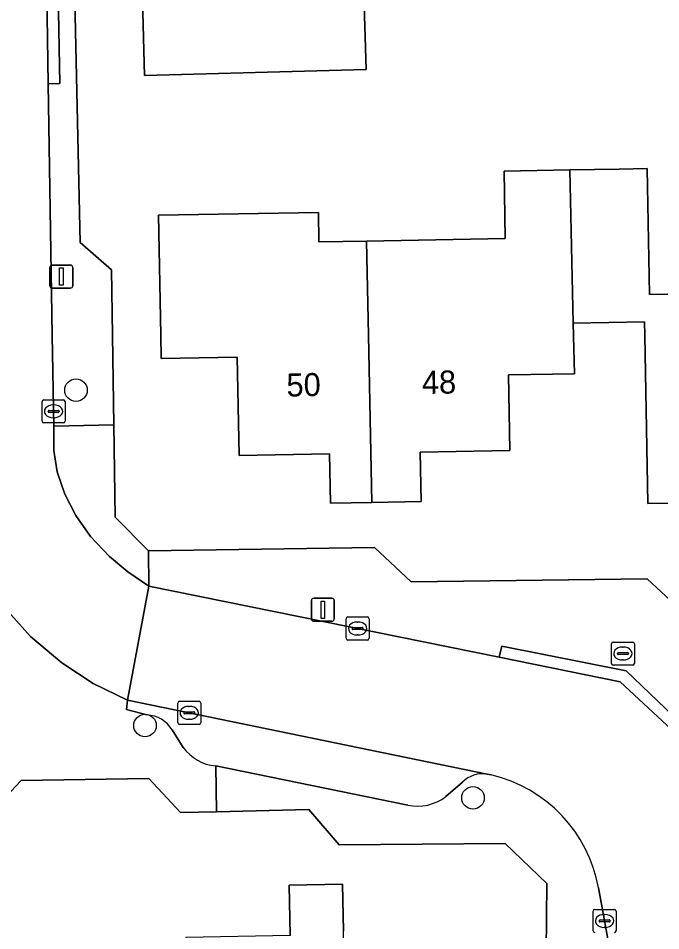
# Model space of a CAD drawing. Extents: x 157320 to 158835, y 386650 to 388491.
# Drawn here: x 158000.74 to 158028.63, y 387724.16 to 387763.75 of the extents above; entities that cross this region are included whole.
import ezdxf

# ---------------------------------------------------------------- set-up
doc = ezdxf.new("R2010")
doc.units = 0
for name, color, linetype in [('IMGEO_Boom', 7, 'Continuous'), ('IMGEO_Erf', 7, 'Continuous'), ('IMGEO_Kolk', 7, 'Continuous'), ('IMGEO_Lichtmast', 7, 'Continuous'), ('IMGEO_Pand', 7, 'Continuous'), ('IMGEO_Pand_nummerreeks', 7, 'Continuous'), ('IMGEO_Parkeervlak_open', 7, 'Continuous'), ('IMGEO_Rijbaan_lokaal_open', 7, 'Continuous'), ('IMGEO_Rioolput', 7, 'Continuous'), ('IMGEO_Voetpad_open', 7, 'Continuous')]:
    doc.layers.add(name, color=color, linetype=linetype)

msp = doc.modelspace()

# ---------------------------------------------------------------- linework, layer by layer
at = {"layer": 'IMGEO_Boom'}
for centre in [(158003.247, 387747.618), (158006.244, 387733.069), (158020.477, 387729.929)]:
    msp.add_circle(centre, 0.489, dxfattribs=at)
at = {"layer": 'IMGEO_Erf'}
for points in [[(158015.745, 387764.823), (158015.834, 387761.534), (158006.218, 387761.273), (158006.128, 387764.562)], [(158003.195, 387764.506), (158003.423, 387754.029), (158004.795, 387752.842), (158004.835, 387750), (158004.889, 387746.107), (158004.945, 387742.107), (158006.397, 387740.643), (158016.196, 387740.792), (158017.789, 387739.307), (158028.039, 387739.428), (158029.652, 387737.921)], [(158023.643, 387721.789), (158023.682, 387726.216), (158021.878, 387727.951), (158014.671, 387727.885), (158013.346, 387729.421), (158009.339, 387729.326), (158007.788, 387729.289), (158006.405, 387730.765), (158000.866, 387730.683), (158000, 387729.763), (157999.451, 387729.18), (157999.701, 387725.392), (157986.526, 387725.178), (157984.461, 387727.247), (157984.286, 387743.67), (157988.664, 387743.77), (157990.2, 387745.273), (157990.192, 387746.503), (157990.17, 387750), (157990.093, 387762.357)], [(158031.862, 387742.764), (158028.066, 387742.695), (158027.933, 387750), (158027.923, 387750.575), (158024.828, 387750.519), (158024.878, 387748.33), (158022.016, 387748.278), (158022.076, 387744.999), (158018.189, 387744.928), (158018.228, 387742.782), (158016.086, 387742.743), (158014.293, 387742.71), (158014.254, 387744.848), (158010.325, 387744.777), (158010.247, 387749.052), (158006.943, 387748.992), (158006.925, 387750), (158006.831, 387755.201), (158013.769, 387755.326), (158013.792, 387754.047), (158015.858, 387754.085), (158021.876, 387754.194), (158021.823, 387757.118), (158024.675, 387757.169), (158026.823, 387757.208), (158028.041, 387757.23), (158028.14, 387751.772), (158033.703, 387751.872)], [(158012.536, 387723.963), (158012.501, 387726.148), (158014.817, 387726.186), (158014.858, 387724.148)]]:
    msp.add_lwpolyline(points, dxfattribs=at)
at = {"layer": 'IMGEO_Kolk'}
for p, q in [((158001.775, 387746.27), (158001.775, 387747.122)), ((158001.85, 387747.196), (158002.702, 387747.196)), ((158002.263, 387746.976), (158002.288, 387746.976)), ((158002.776, 387747.122), (158002.776, 387746.27)), ((158002.034, 387746.69), (158002.034, 387746.702)), ((158002.472, 387746.653), (158002.074, 387746.653)), ((158002.077, 387746.739), (158002.475, 387746.739)), ((158002.518, 387746.702), (158002.518, 387746.69)), ((158002.702, 387746.196), (158001.85, 387746.196)), ((158002.286, 387746.416), (158002.261, 387746.416)), ((158014.969, 387736.85), (158014.969, 387737.702)), ((158015.044, 387737.776), (158015.896, 387737.776)), ((158015.457, 387737.556), (158015.482, 387737.556)), ((158015.97, 387737.702), (158015.97, 387736.85)), ((158015.228, 387737.27), (158015.228, 387737.282)), ((158015.666, 387737.233), (158015.268, 387737.233)), ((158015.271, 387737.319), (158015.669, 387737.319)), ((158015.712, 387737.282), (158015.712, 387737.27)), ((158015.896, 387736.776), (158015.044, 387736.776)), ((158015.48, 387736.996), (158015.455, 387736.996)), ((158007.663, 387733.192), (158007.663, 387734.044)), ((158007.738, 387734.118), (158008.59, 387734.118)), ((158008.151, 387733.898), (158008.176, 387733.898)), ((158008.664, 387734.044), (158008.664, 387733.192)), ((158007.922, 387733.612), (158007.922, 387733.624)), ((158008.36, 387733.575), (158007.962, 387733.575)), ((158007.965, 387733.661), (158008.363, 387733.661)), ((158008.406, 387733.624), (158008.406, 387733.612)), ((158008.59, 387733.118), (158007.738, 387733.118)), ((158008.174, 387733.338), (158008.149, 387733.338)), ((158025.688, 387724.164), (158025.688, 387725.016)), ((158025.763, 387725.09), (158026.615, 387725.09)), ((158026.176, 387724.87), (158026.201, 387724.87)), ((158026.689, 387725.016), (158026.689, 387724.164)), ((158025.947, 387724.584), (158025.947, 387724.596)), ((158026.385, 387724.547), (158025.987, 387724.547)), ((158025.99, 387724.633), (158026.388, 387724.633)), ((158026.431, 387724.596), (158026.431, 387724.584)), ((158026.199, 387724.31), (158026.174, 387724.31))]:
    msp.add_line(p, q, dxfattribs=at)
for points in [[(158001.775, 387746.27), (158001.775, 387747.122)], [(158001.85, 387747.196), (158002.702, 387747.196)], [(158002.776, 387747.122), (158002.776, 387746.27)], [(158002.702, 387746.196), (158001.85, 387746.196)], [(158014.969, 387736.85), (158014.969, 387737.702)], [(158015.044, 387737.776), (158015.896, 387737.776)], [(158015.97, 387737.702), (158015.97, 387736.85)], [(158015.896, 387736.776), (158015.044, 387736.776)], [(158007.663, 387733.192), (158007.663, 387734.044)], [(158007.738, 387734.118), (158008.59, 387734.118)], [(158008.664, 387734.044), (158008.664, 387733.192)], [(158008.59, 387733.118), (158007.738, 387733.118)], [(158025.688, 387724.164), (158025.688, 387725.016)], [(158025.763, 387725.09), (158026.615, 387725.09)], [(158026.689, 387725.016), (158026.689, 387724.164)]]:
    msp.add_lwpolyline(points, dxfattribs=at)
for centre, radius, start, end in [((158001.852, 387747.12), 0.0765, 91.552, 178.448), ((158001.852, 387747.12), 0.0765, 91.552, 178.448), ((158002.7, 387747.12), 0.0765, 1.552, 88.448), ((158002.7, 387747.12), 0.0765, 1.552, 88.448), ((158002.074, 387746.699), 0.0403, 85.8775, 175.7526), ((158002.071, 387746.689), 0.0366, 178.938, 274.7102), ((158002.475, 387746.696), 0.043, 264.8664, 352.4533), ((158002.479, 387746.701), 0.0386, 1.7309, 96.639), ((158001.852, 387746.272), 0.0765, 181.552, 268.448), ((158001.852, 387746.272), 0.0765, 181.552, 268.448), ((158002.7, 387746.272), 0.0765, 271.552, 358.448), ((158002.7, 387746.272), 0.0765, 271.552, 358.448), ((158015.046, 387737.7), 0.0765, 91.552, 178.448), ((158015.046, 387737.7), 0.0765, 91.552, 178.448), ((158015.894, 387737.7), 0.0765, 1.552, 88.448), ((158015.894, 387737.7), 0.0765, 1.552, 88.448), ((158015.268, 387737.279), 0.0403, 85.8775, 175.7526), ((158015.265, 387737.269), 0.0366, 178.938, 274.7102), ((158015.669, 387737.276), 0.043, 264.8664, 352.4533), ((158015.673, 387737.281), 0.0386, 1.7309, 96.639), ((158015.046, 387736.852), 0.0765, 181.552, 268.448), ((158015.046, 387736.852), 0.0765, 181.552, 268.448), ((158015.894, 387736.852), 0.0765, 271.552, 358.448), ((158015.894, 387736.852), 0.0765, 271.552, 358.448), ((158007.74, 387734.042), 0.0765, 91.552, 178.448), ((158007.74, 387734.042), 0.0765, 91.552, 178.448), ((158008.588, 387734.042), 0.0765, 1.552, 88.448), ((158008.588, 387734.042), 0.0765, 1.552, 88.448), ((158007.962, 387733.621), 0.0403, 85.8775, 175.7526), ((158007.959, 387733.611), 0.0366, 178.938, 274.7102), ((158008.363, 387733.618), 0.043, 264.8664, 352.4533), ((158008.367, 387733.623), 0.0386, 1.7309, 96.639), ((158007.74, 387733.194), 0.0765, 181.552, 268.448), ((158007.74, 387733.194), 0.0765, 181.552, 268.448), ((158008.588, 387733.194), 0.0765, 271.552, 358.448), ((158008.588, 387733.194), 0.0765, 271.552, 358.448), ((158025.765, 387725.014), 0.0765, 91.552, 178.448), ((158025.765, 387725.014), 0.0765, 91.552, 178.448), ((158026.613, 387725.014), 0.0765, 1.552, 88.448), ((158026.613, 387725.014), 0.0765, 1.552, 88.448), ((158025.987, 387724.593), 0.0403, 85.8775, 175.7526), ((158025.984, 387724.583), 0.0366, 178.938, 274.7102), ((158026.388, 387724.59), 0.043, 264.8664, 352.4533), ((158026.392, 387724.595), 0.0386, 1.7309, 96.639), ((158025.765, 387724.166), 0.0765, 181.552, 268.448), ((158025.765, 387724.166), 0.0765, 181.552, 268.448), ((158026.613, 387724.166), 0.0765, 271.552, 358.448), ((158026.613, 387724.166), 0.0765, 271.552, 358.448)]:
    msp.add_arc(centre, radius, start, end, dxfattribs=at)
for centre, major_axis, ratio, start_param, end_param in [((158002.262, 387746.696), (-0.387, 0.002), 0.722429, 4.712389, 7.853982), ((158002.287, 387746.696), (-0.39, 0.002), 0.717154, 1.570796, 4.712389), ((158015.456, 387737.276), (-0.387, 0.002), 0.722429, 4.712389, 7.853982), ((158015.481, 387737.276), (-0.39, 0.002), 0.717154, 1.570796, 4.712389), ((158008.15, 387733.618), (-0.387, 0.002), 0.722429, 4.712389, 7.853982), ((158008.175, 387733.618), (-0.39, 0.002), 0.717154, 1.570796, 4.712389), ((158026.175, 387724.59), (-0.387, 0.002), 0.722429, 4.712389, 7.853982), ((158026.2, 387724.59), (-0.39, 0.002), 0.717154, 1.570796, 4.712389)]:
    msp.add_ellipse(centre, major_axis=major_axis, ratio=ratio, start_param=start_param, end_param=end_param, dxfattribs=at)
at = {"layer": 'IMGEO_Lichtmast'}
for p, q in [((158002.116, 387752.142), (158002.116, 387752.942)), ((158002.116, 387752.942), (158002.116, 387752.142)), ((158002.216, 387753.042), (158003.006, 387753.042)), ((158003.006, 387753.042), (158002.216, 387753.042)), ((158003.106, 387752.942), (158003.106, 387752.142)), ((158003.106, 387752.142), (158003.106, 387752.942)), ((158003.006, 387752.042), (158002.216, 387752.042)), ((158002.216, 387752.042), (158003.006, 387752.042)), ((158013.467, 387737.691), (158013.467, 387738.491)), ((158013.467, 387738.491), (158013.467, 387737.691)), ((158013.567, 387738.591), (158014.357, 387738.591)), ((158014.357, 387738.591), (158013.567, 387738.591)), ((158014.457, 387738.491), (158014.457, 387737.691)), ((158014.457, 387737.691), (158014.457, 387738.491)), ((158014.357, 387737.591), (158013.567, 387737.591)), ((158013.567, 387737.591), (158014.357, 387737.591))]:
    msp.add_line(p, q, dxfattribs=at)
for points in [[(158002.536, 387752.917), (158002.686, 387752.917), (158002.686, 387752.167), (158002.536, 387752.167), (158002.536, 387752.917)], [(158013.887, 387738.466), (158014.037, 387738.466), (158014.037, 387737.716), (158013.887, 387737.716), (158013.887, 387738.466)]]:
    msp.add_lwpolyline(points, dxfattribs=at)
for centre, start, end in [((158002.216, 387752.942), 90, 180), ((158002.216, 387752.942), 90, 180), ((158003.006, 387752.942), 0, 90), ((158003.006, 387752.942), 360, 90), ((158002.216, 387752.142), 180, 270), ((158002.216, 387752.142), 180, 270), ((158003.006, 387752.142), 270, 0), ((158003.006, 387752.142), 270, 0), ((158013.567, 387738.491), 90, 180), ((158013.567, 387738.491), 90, 180), ((158014.357, 387738.491), 0, 90), ((158014.357, 387738.491), 360, 90), ((158013.567, 387737.691), 180, 270), ((158013.567, 387737.691), 180, 270), ((158014.357, 387737.691), 270, 0), ((158014.357, 387737.691), 270, 0)]:
    msp.add_arc(centre, 0.1, start, end, dxfattribs=at)
at = {"layer": 'IMGEO_Pand'}
for points in [[(158006.218, 387761.273), (158015.834, 387761.534), (158015.745, 387764.823), (158006.128, 387764.562)], [(158024.828, 387750.519), (158024.675, 387757.169), (158021.823, 387757.118), (158021.876, 387754.194), (158015.858, 387754.085), (158015.94, 387750), (158016.086, 387742.743), (158018.228, 387742.782), (158018.189, 387744.928), (158022.076, 387744.999), (158022.016, 387748.278), (158024.878, 387748.33)], [(158034.014, 387740.578), (158033.755, 387750), (158033.703, 387751.872), (158028.14, 387751.772), (158028.041, 387757.23), (158026.823, 387757.208), (158024.675, 387757.169), (158024.828, 387750.519), (158027.923, 387750.575), (158027.933, 387750), (158028.066, 387742.695), (158031.862, 387742.764), (158031.902, 387740.54)], [(158015.858, 387754.085), (158013.792, 387754.047), (158013.769, 387755.326), (158006.831, 387755.201), (158006.925, 387750), (158006.943, 387748.992), (158010.247, 387749.052), (158010.325, 387744.777), (158014.254, 387744.848), (158014.293, 387742.71), (158016.086, 387742.743), (158015.94, 387750)], [(158014.86, 387724.022), (158014.858, 387724.148), (158014.817, 387726.186), (158012.501, 387726.148), (158012.536, 387723.963), (158008.018, 387723.867), (158008.165, 387714.955), (158012.782, 387715.031), (158012.823, 387712.488), (158015.025, 387712.523), (158014.988, 387715.069)]]:
    msp.add_lwpolyline(points, close=True, dxfattribs=at)
at = {"layer": 'IMGEO_Parkeervlak_open'}
for points in [[(158021.098, 387730.962), (158005.476, 387734.171), (158005.437, 387733.762), (158006.327, 387733.524)], [(158007.42, 387732.877), (158007.901, 387732.118)], [(158009.313, 387731.312), (158017.652, 387729.613)], [(158019.301, 387729.988), (158020.021, 387730.613)]]:
    msp.add_lwpolyline(points, dxfattribs=at)
for centre, radius, start, end in [((158006.266, 387732.174), 1.352, 31.3549, 87.3984), ((158009.494, 387733.269), 1.965, 215.8483, 264.7144), ((158020.91, 387729.706), 1.27, 81.4853, 134.4244), ((158018.071, 387731.582), 2.013, 257.9759, 307.6476)]:
    msp.add_arc(centre, radius, start, end, dxfattribs=at)
at = {"layer": 'IMGEO_Rijbaan_lokaal_open'}
for points in [[(158000.061, 387738.286), (158001.275, 387736.934), (158002.633, 387735.785), (158003.997, 387734.895), (158005.476, 387734.171), (158006.403, 387739.112), (158005.492, 387739.737), (158004.696, 387740.405), (158003.878, 387741.269), (158003.238, 387742.175), (158002.759, 387743.104), (158002.434, 387744.077), (158002.279, 387744.999), (158002.285, 387746.06), (158002.221, 387750), (158002.043, 387760.91), (158001.979, 387764.823)], [(158034.153, 387708.889), (158034.091, 387709.226), (158033.536, 387712.246), (158033.188, 387714.243), (158032.666, 387717.232), (158030.612, 387729.005), (158030.097, 387731.957), (158026.86, 387734.968), (158021.61, 387736.032), (158006.403, 387739.112), (158005.476, 387734.171), (158021.098, 387730.962), (158021.271, 387730.924)], [(158025.928, 387726.025), (158029.383, 387707.116), (158029.854, 387704.537), (158030.093, 387703.229), (158030.639, 387700.237), (158032.563, 387689.708), (158037.516, 387690.591), (158034.153, 387708.889)]]:
    msp.add_lwpolyline(points, dxfattribs=at)
msp.add_arc((158019.852, 387724.912), 6.177, 10.3798, 76.7188, dxfattribs=at)
at = {"layer": 'IMGEO_Rioolput'}
for p, q in [((158026.558, 387736.69), (158027.41, 387736.69)), ((158026.483, 387735.764), (158026.483, 387736.616)), ((158026.971, 387736.47), (158026.996, 387736.47)), ((158027.484, 387736.616), (158027.484, 387735.764)), ((158026.742, 387736.184), (158026.742, 387736.196)), ((158027.18, 387736.147), (158026.782, 387736.147)), ((158026.785, 387736.233), (158027.183, 387736.233)), ((158026.994, 387735.91), (158026.969, 387735.91)), ((158027.226, 387736.196), (158027.226, 387736.184)), ((158027.41, 387735.69), (158026.558, 387735.69))]:
    msp.add_line(p, q, dxfattribs=at)
for points in [[(158026.558, 387736.69), (158027.41, 387736.69)], [(158026.483, 387735.764), (158026.483, 387736.616)], [(158027.484, 387736.616), (158027.484, 387735.764)], [(158027.41, 387735.69), (158026.558, 387735.69)]]:
    msp.add_lwpolyline(points, dxfattribs=at)
for centre, radius, start, end in [((158026.56, 387736.614), 0.0765, 91.552, 178.448), ((158026.56, 387736.614), 0.0765, 91.552, 178.448), ((158027.408, 387736.614), 0.0765, 1.552, 88.448), ((158027.408, 387736.614), 0.0765, 1.552, 88.448), ((158026.782, 387736.193), 0.0403, 85.8775, 175.7526), ((158026.779, 387736.183), 0.0366, 178.938, 274.7102), ((158027.183, 387736.19), 0.043, 264.8664, 352.4533), ((158027.187, 387736.195), 0.0386, 1.7309, 96.639), ((158026.56, 387735.766), 0.0765, 181.552, 268.448), ((158026.56, 387735.766), 0.0765, 181.552, 268.448), ((158027.408, 387735.766), 0.0765, 271.552, 358.448), ((158027.408, 387735.766), 0.0765, 271.552, 358.448)]:
    msp.add_arc(centre, radius, start, end, dxfattribs=at)
for centre, major_axis, ratio, start_param, end_param in [((158026.97, 387736.19), (-0.387, 0.002), 0.722429, 4.712389, 7.853982), ((158026.995, 387736.19), (-0.39, 0.002), 0.717154, 1.570796, 4.712389)]:
    msp.add_ellipse(centre, major_axis=major_axis, ratio=ratio, start_param=start_param, end_param=end_param, dxfattribs=at)
at = {"layer": 'IMGEO_Voetpad_open'}
for points in [[(158001.245, 387809.614), (158001.23, 387807.358), (158001.298, 387804.076), (158001.323, 387802.846), (158001.485, 387793.32), (158001.979, 387764.823), (158002.478, 387764.831), (158002.542, 387760.918), (158002.043, 387760.91), (158002.221, 387750), (158002.285, 387746.06), (158004.889, 387746.107), (158004.835, 387750), (158004.795, 387752.842), (158003.423, 387754.029), (158003.195, 387764.506), (158005.154, 387764.54), (158005.12, 387766.137), (158004.991, 387772.136), (158004.135, 387810.907), (158001.539, 387810.766)], [(157995.599, 387745.385), (157992.779, 387745.319), (157992.766, 387746.518), (157990.192, 387746.503), (157990.2, 387745.273), (157988.664, 387743.77), (157984.286, 387743.67), (157984.461, 387727.247), (157986.526, 387725.178), (157999.701, 387725.392), (157999.451, 387729.18), (158000, 387729.763), (158000.866, 387730.683), (158006.405, 387730.765), (158007.788, 387729.289), (158009.339, 387729.326), (158009.313, 387731.312)], [(158006.327, 387733.524), (158005.437, 387733.762), (158005.476, 387734.171), (158003.997, 387734.895), (158002.633, 387735.785), (158001.275, 387736.934), (158000.061, 387738.286), (157999.231, 387739.465), (157998.285, 387741.28), (157997.712, 387742.883), (157997.32, 387744.709), (157995.979, 387744.587)], [(158029.652, 387737.921), (158028.039, 387739.428), (158017.789, 387739.307), (158016.196, 387740.792), (158006.397, 387740.643), (158006.403, 387739.112), (158021.61, 387736.032), (158021.734, 387736.511), (158027.121, 387735.441), (158030.538, 387732.167)], [(158007.901, 387732.118), (158007.42, 387732.877)], [(158017.652, 387729.613), (158009.313, 387731.312), (158009.339, 387729.326), (158013.346, 387729.421), (158014.671, 387727.885), (158021.878, 387727.951), (158023.682, 387726.216), (158023.643, 387721.789), (158025.007, 387720.243), (158025.119, 387715.21), (158025.299, 387707.072), (158025.37, 387703.884), (158025.407, 387702.203), (158025.459, 387699.866), (158026.839, 387699.858), (158028.622, 387698.434), (158028.587, 387692.438), (158030.19, 387690.992), (158030.236, 387689.26), (158032.563, 387689.708), (158030.639, 387700.237), (158030.147, 387700.15), (158029.601, 387703.142)], [(158021.271, 387730.924), (158021.098, 387730.962)], [(158020.021, 387730.613), (158019.301, 387729.988)], [(158029.601, 387703.142), (158030.093, 387703.229), (158029.854, 387704.537), (158029.362, 387704.45), (158028.891, 387707.029), (158029.383, 387707.116), (158025.928, 387726.025)]]:
    msp.add_lwpolyline(points, dxfattribs=at)
for points in [[(158002.043, 387760.91), (158002.542, 387760.918), (158002.478, 387764.831), (158001.979, 387764.823)], [(158002.285, 387746.06), (158002.279, 387744.999), (158002.434, 387744.077), (158002.759, 387743.104), (158003.238, 387742.175), (158003.878, 387741.269), (158004.696, 387740.405), (158005.492, 387739.737), (158006.403, 387739.112), (158006.397, 387740.643), (158004.945, 387742.107), (158004.889, 387746.107)], [(158030.612, 387729.005), (158031.098, 387729.034), (158030.538, 387732.167), (158027.121, 387735.441), (158021.734, 387736.511), (158021.61, 387736.032), (158026.86, 387734.968), (158030.097, 387731.957)]]:
    msp.add_lwpolyline(points, close=True, dxfattribs=at)
for centre, radius, start, end in [((158006.266, 387732.174), 1.352, 31.3549, 87.3984), ((158009.494, 387733.269), 1.965, 215.8483, 264.7144), ((158020.91, 387729.706), 1.27, 81.4853, 134.4244), ((158019.852, 387724.912), 6.177, 10.3798, 76.7188), ((158018.071, 387731.582), 2.013, 257.9759, 307.6476)]:
    msp.add_arc(centre, radius, start, end, dxfattribs=at)

# ---------------------------------------------------------------- texts
at = {"layer": 'IMGEO_Pand_nummerreeks'}
for s, rotation, p in [('50', 1.0823, (158012.392, 387747.336)), ('48', 1.0829, (158018.267, 387747.447))]:
    msp.add_text(s, height=1, rotation=rotation, dxfattribs=at).set_placement(p)

doc.saveas('drawing.dxf')
